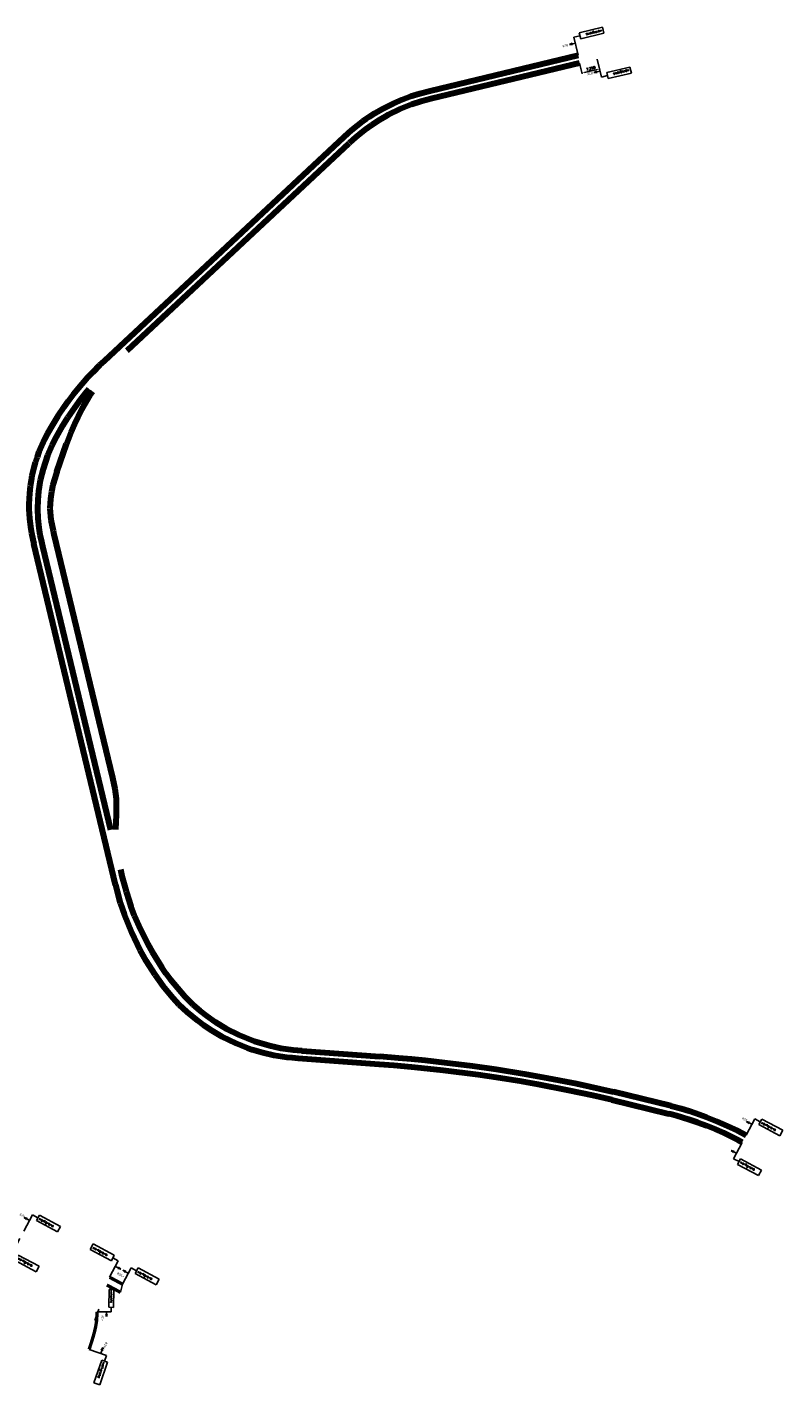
# Model space of a CAD drawing. Header units: millimetres. Extents: x 96940 to 101272, y 432237 to 434659.
# Tile 396 of 398: x 99589 to 99895, y 433711 to 434260. Entities that reach past the tile are written whole.
import ezdxf
from ezdxf.enums import TextEntityAlignment as Align

# ---------------------------------------------------------------- set-up
doc = ezdxf.new("R2010")
doc.units = ezdxf.units.MM
doc.layers.add('R_BN_T_N_Constructiecode_810', color=51, linetype='Continuous', plot=False)
doc.layers.add('R_BN_T_N_Constructiecode_815', color=71, linetype='Continuous', plot=False)
doc.layers.add('R_BN_T_N_Constructiecodes', color=7, linetype='Continuous')
doc.styles.add('ISO', font='iso.shx')
doc.styles.get("Standard").update_dxf_attribs({"font": 'romans.shx'})
doc.dimstyles.new('RET 1-500', dxfattribs={"dimtxt": 1, "dimasz": 1, "dimexe": 0.3, "dimexo": 0, "dimgap": 0.3, "dimtad": 1, "dimdec": 3, "dimzin": 1, "dimtxsty": 'Standard', "dimcen": 0, "dimclrd": 1, "dimclre": 1, "dimclrt": 7, "dimaunit": 2, "dimadec": 4, "dimazin": 0, "dimtfac": 1, "dimtdec": 3, "dimtofl": 0, "dimtmove": 0, "dimatfit": 0, "dimfxl": 1, "dimarcsym": 0})

# ---------------------------------------------------------------- blocks, each defined once
blk = doc.blocks.new('WG_RECHTS_BVN')
blk.add_hatch(color=1).paths.add_polyline_path([(-1.25, 5.31), (-1.25, 5), (-1.25, 4.69), (-2.5, 5)])
blk.add_hatch(color=1).paths.add_polyline_path([(-1.25, 5.31), (-1.25, 5), (-1.25, 4.69), (-2.5, 5)])
blk.add_hatch(color=1).paths.add_polyline_path([(-1.25, 5.31), (-1.25, 5), (-1.25, 4.69), (-2.5, 5)])
blk.add_hatch(color=1).paths.add_polyline_path([(-1.25, 5.31), (-1.25, 5), (-1.25, 4.69), (-2.5, 5)])
for p, q in [((0, 0), (0, 7.5)), ((0, 0), (0, 7.5)), ((0, 0), (0, 7.5)), ((0, 0), (0, 7.5)), ((0, 7.5), (2.5, 7.5)), ((0, 7.5), (2.5, 7.5)), ((0, 7.5), (2.5, 7.5)), ((0, 7.5), (2.5, 7.5)), ((12.17, 8.75), (2.5, 8.75)), ((2.5, 6.25), (2.5, 8.75)), ((12.17, 6.25), (2.5, 6.25)), ((12.17, 6.25), (12.17, 8.75)), ((-1.25, 5.31), (-2.5, 5)), ((-1.25, 5.31), (-2.5, 5)), ((-1.25, 5.31), (-2.5, 5)), ((-1.25, 5.31), (-2.5, 5)), ((-2.5, 5), (-1.25, 4.69)), ((-2.5, 5), (-1.25, 4.69)), ((-2.5, 5), (-1.25, 4.69)), ((-2.5, 5), (-1.25, 4.69)), ((-1.25, 5.31), (-1.25, 5)), ((-1.25, 5.31), (-1.25, 5)), ((-1.25, 5.31), (-1.25, 5)), ((-1.25, 5.31), (-1.25, 5)), ((-1.25, 5), (0, 5)), ((-1.25, 5), (0, 5)), ((-1.25, 5), (0, 5)), ((-1.25, 5), (0, 5)), ((-1.25, 5), (-1.25, 4.69)), ((-1.25, 5), (-1.25, 4.69)), ((-1.25, 5), (-1.25, 4.69)), ((-1.25, 5), (-1.25, 4.69))]:
    blk.add_line(p, q)
at = {"color": 1}
blk.add_text('werkgrens', height=1, dxfattribs=at).set_placement((3, 7.5), align=Align.MIDDLE_LEFT)
at = {"style": 'ISO'}
blk.add_attdef('CONSTR.CODE', text='', height=1, dxfattribs=at).set_placement((-10.07, 5), align=Align.MIDDLE_LEFT)
blk = doc.blocks.new('WG_RECHTS_OND')
blk.add_hatch(color=1).paths.add_polyline_path([(-1.25, -8.43), (-1.25, -8.12), (-1.25, -7.81), (-2.5, -8.12)])
blk.add_hatch(color=1).paths.add_polyline_path([(-1.25, -8.43), (-1.25, -8.12), (-1.25, -7.81), (-2.5, -8.12)])
blk.add_hatch(color=1).paths.add_polyline_path([(-1.25, -8.43), (-1.25, -8.12), (-1.25, -7.81), (-2.5, -8.12)])
blk.add_hatch(color=1).paths.add_polyline_path([(-1.25, -8.43), (-1.25, -8.12), (-1.25, -7.81), (-2.5, -8.12)])
for p, q in [((0, -3.12), (0, -10.62)), ((0, -3.12), (0, -10.62)), ((0, -3.12), (0, -10.62)), ((0, -3.12), (0, -10.62)), ((-2.5, -8.12), (-1.25, -7.81)), ((-2.5, -8.12), (-1.25, -7.81)), ((-2.5, -8.12), (-1.25, -7.81)), ((-2.5, -8.12), (-1.25, -7.81)), ((-1.25, -8.43), (-2.5, -8.12)), ((-1.25, -8.43), (-2.5, -8.12)), ((-1.25, -8.43), (-2.5, -8.12)), ((-1.25, -8.43), (-2.5, -8.12)), ((-1.25, -8.12), (-1.25, -7.81)), ((-1.25, -8.12), (-1.25, -7.81)), ((-1.25, -8.12), (-1.25, -7.81)), ((-1.25, -8.12), (-1.25, -7.81)), ((-1.25, -8.43), (-1.25, -8.12)), ((-1.25, -8.43), (-1.25, -8.12)), ((-1.25, -8.43), (-1.25, -8.12)), ((-1.25, -8.43), (-1.25, -8.12)), ((-1.25, -8.12), (0, -8.12)), ((-1.25, -8.12), (0, -8.12)), ((-1.25, -8.12), (0, -8.12)), ((-1.25, -8.12), (0, -8.12)), ((0, -10.62), (2.5, -10.62)), ((0, -10.62), (2.5, -10.62)), ((0, -10.62), (2.5, -10.62)), ((0, -10.62), (2.5, -10.62)), ((12.17, -9.37), (2.5, -9.37)), ((2.5, -9.37), (2.5, -11.87)), ((12.17, -9.37), (12.17, -11.87)), ((12.17, -11.87), (2.5, -11.87))]:
    blk.add_line(p, q)
at = {"color": 1}
blk.add_text('werkgrens', height=1, dxfattribs=at).set_placement((3, -10.46), align=Align.MIDDLE_LEFT)
at = {"style": 'ISO'}
blk.add_attdef('CONSTR.CODE', text='', height=1, dxfattribs=at).set_placement((-10.07, -8.12), align=Align.MIDDLE_LEFT)
blk = doc.blocks.new('WG_LINKS_BVN')
blk.add_hatch(color=1).paths.add_polyline_path([(1.25, 5.31), (1.25, 5), (1.25, 4.69), (2.5, 5)])
blk.add_hatch(color=1).paths.add_polyline_path([(1.25, 5.31), (1.25, 5), (1.25, 4.69), (2.5, 5)])
blk.add_hatch(color=1).paths.add_polyline_path([(1.25, 5.31), (1.25, 5), (1.25, 4.69), (2.5, 5)])
blk.add_hatch(color=1).paths.add_polyline_path([(1.25, 5.31), (1.25, 5), (1.25, 4.69), (2.5, 5)])
for p, q in [((-12.17, 8.75), (-2.5, 8.75)), ((-12.17, 6.25), (-12.17, 8.75)), ((-12.17, 6.25), (-2.5, 6.25)), ((-2.5, 6.25), (-2.5, 8.75)), ((0, 7.5), (-2.5, 7.5)), ((0, 7.5), (-2.5, 7.5)), ((0, 7.5), (-2.5, 7.5)), ((0, 7.5), (-2.5, 7.5)), ((0, 0), (0, 7.5)), ((0, 0), (0, 7.5)), ((0, 0), (0, 7.5)), ((0, 0), (0, 7.5)), ((1.25, 5), (0, 5)), ((1.25, 5), (0, 5)), ((1.25, 5), (0, 5)), ((1.25, 5), (0, 5)), ((1.25, 5.31), (1.25, 5)), ((1.25, 5.31), (1.25, 5)), ((1.25, 5.31), (1.25, 5)), ((1.25, 5.31), (1.25, 5)), ((1.25, 5.31), (2.5, 5)), ((1.25, 5.31), (2.5, 5)), ((1.25, 5.31), (2.5, 5)), ((1.25, 5.31), (2.5, 5)), ((2.5, 5), (1.25, 4.69)), ((2.5, 5), (1.25, 4.69)), ((2.5, 5), (1.25, 4.69)), ((2.5, 5), (1.25, 4.69)), ((1.25, 5), (1.25, 4.69)), ((1.25, 5), (1.25, 4.69)), ((1.25, 5), (1.25, 4.69)), ((1.25, 5), (1.25, 4.69))]:
    blk.add_line(p, q)
at = {"color": 1}
blk.add_text('werkgrens', height=1, dxfattribs=at).set_placement((-11.67, 7.5), align=Align.MIDDLE_LEFT)
at = {"style": 'ISO'}
blk.add_attdef('CONSTR.CODE', text='', height=1, dxfattribs=at).set_placement((3, 5), align=Align.MIDDLE_LEFT)
blk = doc.blocks.new('WG_LINKS_OND')
blk.add_hatch(color=1).paths.add_polyline_path([(1.25, -8.43), (1.25, -8.12), (1.25, -7.81), (2.5, -8.12)])
blk.add_hatch(color=1).paths.add_polyline_path([(1.25, -8.43), (1.25, -8.12), (1.25, -7.81), (2.5, -8.12)])
blk.add_hatch(color=1).paths.add_polyline_path([(1.25, -8.43), (1.25, -8.12), (1.25, -7.81), (2.5, -8.12)])
blk.add_hatch(color=1).paths.add_polyline_path([(1.25, -8.43), (1.25, -8.12), (1.25, -7.81), (2.5, -8.12)])
for p, q in [((0, -3.12), (0, -10.62)), ((0, -3.12), (0, -10.62)), ((0, -3.12), (0, -10.62)), ((0, -3.12), (0, -10.62)), ((-12.17, -9.37), (-2.5, -9.37)), ((-12.17, -9.37), (-12.17, -11.87)), ((-2.5, -9.37), (-2.5, -11.87)), ((0, -10.62), (-2.5, -10.62)), ((0, -10.62), (-2.5, -10.62)), ((0, -10.62), (-2.5, -10.62)), ((0, -10.62), (-2.5, -10.62)), ((1.25, -8.12), (0, -8.12)), ((1.25, -8.12), (0, -8.12)), ((1.25, -8.12), (0, -8.12)), ((1.25, -8.12), (0, -8.12)), ((2.5, -8.12), (1.25, -7.81)), ((2.5, -8.12), (1.25, -7.81)), ((2.5, -8.12), (1.25, -7.81)), ((2.5, -8.12), (1.25, -7.81)), ((1.25, -8.12), (1.25, -7.81)), ((1.25, -8.12), (1.25, -7.81)), ((1.25, -8.12), (1.25, -7.81)), ((1.25, -8.12), (1.25, -7.81)), ((1.25, -8.43), (1.25, -8.12)), ((1.25, -8.43), (1.25, -8.12)), ((1.25, -8.43), (1.25, -8.12)), ((1.25, -8.43), (1.25, -8.12)), ((1.25, -8.43), (2.5, -8.12)), ((1.25, -8.43), (2.5, -8.12)), ((1.25, -8.43), (2.5, -8.12)), ((1.25, -8.43), (2.5, -8.12)), ((-12.17, -11.87), (-2.5, -11.87))]:
    blk.add_line(p, q)
at = {"color": 1}
blk.add_text('werkgrens', height=1, dxfattribs=at).set_placement((-11.67, -10.46), align=Align.MIDDLE_LEFT)
at = {"style": 'ISO'}
blk.add_attdef('CONSTR.CODE', text='', height=1, dxfattribs=at).set_placement((3, -8.12), align=Align.MIDDLE_LEFT)
blk = doc.blocks.new('*D697')
at = {"layer": 'Defpoints', "color": 0, "transparency": 16777216}
for p in [(99812.66, 434245.87), (99819.76, 434247.57), (99820.72, 434243.57)]:
    blk.add_point(p, dxfattribs=at)
at = {"layer": 'R_BN_T_N_Constructiecode_815', "color": 1, "lineweight": -2, "transparency": 16777216}
for p, q in [((99812.66, 434245.87), (99813.69, 434241.58)), ((99814.59, 434242.1), (99819.74, 434243.34)), ((99819.76, 434247.57), (99820.79, 434243.28))]:
    blk.add_line(p, q, dxfattribs=at)
at = {"layer": 'R_BN_T_N_Constructiecode_815', "color": 1, "transparency": 16777216}
for points in [[(99819.7, 434243.5), (99819.78, 434243.18), (99820.72, 434243.57)], [(99814.55, 434242.27), (99814.63, 434241.94), (99813.62, 434241.87)]]:
    blk.add_solid(points, dxfattribs=at)
at = {"layer": 'R_BN_T_N_Constructiecode_815', "color": 7, "transparency": 16777216, "insert": (99817.22, 434243.66), "char_height": 1, "attachment_point": 5, "rotation": 13.4875}
blk.add_mtext('7,299', dxfattribs=at)

msp = doc.modelspace()

# ---------------------------------------------------------------- linework, layer by layer
at = {"layer": 'R_BN_T_N_Constructiecode_810', "color": 1, "lineweight": 140}
for p, q in [((99740.84815, 434231.22564), (99744.39544, 434232.54482)), ((99744.39544, 434232.54482), (99748.07318, 434233.6983)), ((99748.07318, 434233.6983), (99752.20054, 434234.76187)), ((99729.83338, 434225.68503), (99732.92842, 434227.48125)), ((99732.92842, 434227.48125), (99737.51074, 434229.7884)), ((99739.90911, 434227.24864), (99735.25086, 434224.98415)), ((99737.51074, 434229.7884), (99740.84815, 434231.22564)), ((99744.67426, 434229.1455), (99739.90911, 434227.24864)), ((99748.47286, 434230.37768), (99744.67426, 434229.1455)), ((99753.0507, 434231.57219), (99748.47286, 434230.37768)), ((99722.87915, 434220.8443), (99724.94277, 434222.40743)), ((99724.94277, 434222.40743), (99726.36364, 434223.41902)), ((99726.36364, 434223.41902), (99727.51707, 434224.20355)), ((99727.51707, 434224.20355), (99729.83338, 434225.68503)), ((99731.6157, 434222.90566), (99728.48592, 434220.87306)), ((99734.11967, 434224.36809), (99731.6157, 434222.90566)), ((99735.25086, 434224.98415), (99734.11967, 434224.36809)), ((99717.27219, 434215.98117), (99719.11159, 434217.67423)), ((99719.11159, 434217.67423), (99720.38772, 434218.79672)), ((99720.38772, 434218.79672), (99722.87915, 434220.8443)), ((99721.98727, 434215.81377), (99720.93294, 434214.87054)), ((99724.26827, 434217.73143), (99721.98727, 434215.81377)), ((99726.13071, 434219.17967), (99724.26827, 434217.73143)), ((99728.48592, 434220.87306), (99726.13071, 434219.17967)), ((99720.93294, 434214.87054), (99719.43011, 434213.54956)), ((99618.47144, 434123.67934), (99615.72403, 434120.93565)), ((99620.26249, 434125.37374), (99618.47144, 434123.67934)), ((99613.60195, 434118.77216), (99609.74304, 434114.25503)), ((99615.72403, 434120.93565), (99613.60195, 434118.77216)), ((99607.81737, 434111.86323), (99605.77256, 434109.17233)), ((99609.74304, 434114.25503), (99607.81737, 434111.86323)), ((99610.70036, 434109.7637), (99613.32711, 434113.06669)), ((99614.53714, 434111.59463), (99611.68383, 434106.78834)), ((99613.32711, 434113.06669), (99614.21665, 434114.10814)), ((99615.54338, 434113.11037), (99614.53714, 434111.59463)), ((99604.08784, 434106.82515), (99601.55792, 434103.04845)), ((99605.77256, 434109.17233), (99604.08784, 434106.82515)), ((99605.58878, 434102.52697), (99608.40306, 434106.65682)), ((99608.40306, 434106.65682), (99610.70036, 434109.7637)), ((99611.68383, 434106.78834), (99611.12009, 434105.75184)), ((99601.55792, 434103.04845), (99598.70455, 434098.35863)), ((99603.54507, 434099.26502), (99605.58878, 434102.52697)), ((99611.12009, 434105.75184), (99608.2551, 434099.90147)), ((99597.2441, 434095.74587), (99596.18834, 434093.73017)), ((99598.70455, 434098.35863), (99597.2441, 434095.74587)), ((99600.97657, 434094.7843), (99603.54507, 434099.26502)), ((99606.79029, 434096.4194), (99605.96771, 434094.26279)), ((99608.2551, 434099.90147), (99606.79029, 434096.4194)), ((99596.18834, 434093.73017), (99593.9105, 434088.59601)), ((99597.47193, 434087.24734), (99599.25464, 434091.41631)), ((99599.25464, 434091.41631), (99600.97657, 434094.7843)), ((99605.96771, 434094.26279), (99605.05885, 434091.84477)), ((99592.43334, 434084.32654), (99591.99574, 434082.81806)), ((99593.22834, 434086.52782), (99592.43334, 434084.32654)), ((99593.9105, 434088.59601), (99593.22834, 434086.52782)), ((99595.68729, 434081.84076), (99597.47193, 434087.24734)), ((99591.09072, 434079.07355), (99590.71251, 434077.08764)), ((99591.99574, 434082.81806), (99591.09072, 434079.07355)), ((99594.5992, 434077.2331), (99595.68729, 434081.84076)), ((99601.19332, 434080.50104), (99600.30597, 434077.85823)), ((99590.35743, 434074.76602), (99590.03824, 434071.80479)), ((99590.71251, 434077.08764), (99590.35743, 434074.76602)), ((99593.90333, 434072.77435), (99594.5992, 434077.2331)), ((99599.53942, 434075.257), (99598.92467, 434072.49156)), ((99600.30597, 434077.85823), (99599.53942, 434075.257)), ((99590.03824, 434071.80479), (99589.83766, 434067.52853)), ((99589.83766, 434067.52853), (99589.8509, 434065.42956)), ((99593.49181, 434065.63833), (99593.59576, 434069.29042)), ((99593.59576, 434069.29042), (99593.90333, 434072.77435)), ((99598.52853, 434069.61711), (99598.37261, 434065.78373)), ((99598.92467, 434072.49156), (99598.52853, 434069.61711)), ((99589.8509, 434065.42956), (99590.05325, 434061.73164)), ((99593.62937, 434061.69588), (99593.49181, 434065.63833)), ((99598.37261, 434065.78373), (99598.75266, 434061.11259)), ((99590.05325, 434061.73164), (99590.44561, 434058.31151)), ((99590.44561, 434058.31151), (99590.8749, 434055.72917)), ((99594.01166, 434057.87613), (99593.62937, 434061.69588)), ((99594.45225, 434055.06497), (99594.01166, 434057.87613)), ((99598.75266, 434061.11259), (99599.62311, 434056.69881)), ((99599.62311, 434056.69881), (99599.96831, 434055.23908)), ((99590.8749, 434055.72917), (99591.41978, 434053.14209)), ((99591.41978, 434053.14209), (99591.83319, 434051.38579)), ((99595.03409, 434052.23375), (99594.45225, 434055.06497)), ((99595.49098, 434050.28665), (99595.03409, 434052.23375)), ((99623.63158, 433956.70351), (99624.59852, 433952.30916)), ((99624.59852, 433952.30916), (99624.91745, 433950.33496)), ((99624.91745, 433950.33496), (99625.12954, 433948.22989)), ((99625.12954, 433948.22989), (99625.17171, 433947.48434)), ((99625.17171, 433947.48434), (99625.21684, 433945.7318)), ((99625.21684, 433945.7318), (99625.13992, 433941.73284)), ((99627.49761, 433917.00869), (99628.22247, 433914.10512)), ((99628.22247, 433914.10512), (99628.74757, 433912.17747)), ((99625.63825, 433910.72003), (99624.95883, 433913.44821)), ((99626.96558, 433906.06657), (99625.63825, 433910.72003)), ((99628.74757, 433912.17747), (99629.17576, 433910.69808)), ((99629.17576, 433910.69808), (99630.3526, 433906.97333)), ((99628.49828, 433901.47695), (99626.96558, 433906.06657)), ((99630.3526, 433906.97333), (99631.13836, 433904.70987)), ((99631.13836, 433904.70987), (99632.49906, 433901.11629)), ((99631.4377, 433894.13575), (99628.49828, 433901.47695)), ((99632.49906, 433901.11629), (99634.9603, 433895.40424)), ((99634.8801, 433887.06876), (99631.4377, 433894.13575)), ((99634.9603, 433895.40424), (99637.93869, 433889.45664)), ((99637.34885, 433882.68114), (99634.8801, 433887.06876)), ((99637.93869, 433889.45664), (99639.6919, 433886.32197)), ((99639.6919, 433886.32197), (99643.61302, 433880.05322)), ((99640.90693, 433877.08216), (99637.34885, 433882.68114)), ((99644.20649, 433872.48531), (99640.90693, 433877.08216)), ((99643.61302, 433880.05322), (99645.30381, 433877.60918)), ((99645.30381, 433877.60918), (99647.03463, 433875.24294)), ((99647.03463, 433875.24294), (99652.92703, 433868.24735)), ((99648.13211, 433867.693), (99644.20649, 433872.48531)), ((99650.70561, 433864.95035), (99648.13211, 433867.693)), ((99653.85219, 433861.94759), (99650.70561, 433864.95035)), ((99652.92703, 433868.24735), (99656.16969, 433865.06817)), ((99656.16969, 433865.06817), (99659.00671, 433862.59458)), ((99658.13037, 433858.38398), (99653.85219, 433861.94759)), ((99659.00671, 433862.59458), (99661.79831, 433860.4028)), ((99661.79831, 433860.4028), (99665.16359, 433858.04217)), ((99660.49677, 433856.63455), (99658.13037, 433858.38398)), ((99663.93758, 433854.33853), (99660.49677, 433856.63455)), ((99668.03172, 433851.95051), (99663.93758, 433854.33853)), ((99665.16359, 433858.04217), (99669.74964, 433855.26165)), ((99669.74964, 433855.26165), (99674.45842, 433852.86901)), ((99673.67804, 433849.20185), (99668.03172, 433851.95051)), ((99678.29169, 433847.37761), (99673.67804, 433849.20185)), ((99674.45842, 433852.86901), (99681.09496, 433850.19827)), ((99681.09496, 433850.19827), (99687.2341, 433848.38504)), ((99687.2341, 433848.38504), (99691.79271, 433847.41655)), ((99680.19173, 433846.72868), (99678.29169, 433847.37761)), ((99684.4606, 433845.47718), (99680.19173, 433846.72868)), ((99688.91047, 433844.4641), (99684.4606, 433845.47718)), ((99690.72081, 433844.13416), (99688.91047, 433844.4641)), ((99694.19613, 433843.63073), (99690.72081, 433844.13416)), ((99691.79271, 433847.41655), (99696.80717, 433846.70529)), ((99696.4321, 433843.39563), (99694.19613, 433843.63073)), ((99698.79551, 433843.20701), (99696.4321, 433843.39563)), ((99696.80717, 433846.70529), (99700.31534, 433846.40477)), ((99849.4656, 433820.67569), (99848.74494, 433820.86103)), ((99851.98152, 433819.99396), (99849.4656, 433820.67569)), ((99849.55766, 433824.05939), (99853.81541, 433822.90202)), ((99853.81541, 433822.90202), (99856.93333, 433821.95736)), ((99856.93333, 433821.95736), (99859.58477, 433821.0879)), ((99859.58477, 433821.0879), (99864.05784, 433819.47954)), ((99856.69689, 433818.5684), (99851.98152, 433819.99396)), ((99860.42143, 433817.30236), (99856.69689, 433818.5684)), ((99864.2051, 433815.88536), (99860.42143, 433817.30236)), ((99864.05784, 433819.47954), (99868.11216, 433817.86314)), ((99867.74702, 433814.43524), (99864.2051, 433815.88536)), ((99868.11216, 433817.86314), (99872.43082, 433815.96845)), ((99872.43082, 433815.96845), (99876.50576, 433814.00964)), ((99870.86813, 433813.05473), (99867.74702, 433814.43524)), ((99874.12662, 433811.50695), (99870.86813, 433813.05473)), ((99876.84144, 433810.13124), (99874.12662, 433811.50695)), ((99876.50576, 433814.00964), (99880.04821, 433812.16718)), ((99878.50222, 433809.25174), (99876.84144, 433810.13124))]:
    msp.add_line(p, q, dxfattribs=at)
at = {"layer": 'R_BN_T_N_Constructiecode_810', "color": 1, "lineweight": 140, "const_width": 1.35}
msp.add_lwpolyline([(99614.2138, 433725.51434), (99615.09734, 433728.18099), (99615.8597, 433730.71085), (99616.38384, 433732.61449), (99616.83383, 433734.52838), (99617.19549, 433736.73766), (99617.4725, 433740.72758)], dxfattribs=at)
at = {"layer": 'R_BN_T_N_Constructiecode_815', "lineweight": 140}
for p, q in [((99752.20068, 434234.7619), (99812.13094, 434249.13609)), ((99812.65902, 434245.86916), (99753.0507, 434231.57219)), ((99717.27219, 434215.98117), (99620.26249, 434125.37374)), ((99629.66853, 434129.64352), (99719.43011, 434213.54956)), ((99601.19332, 434080.50104), (99605.01159, 434091.86109)), ((99624.91022, 433913.43654), (99591.83319, 434051.38579)), ((99599.96831, 434055.23908), (99623.72881, 433956.72686)), ((99623.01085, 433935.69187), (99595.49098, 434050.28665)), ((99625.13992, 433941.73284), (99624.93785, 433935.89183)), ((99626.86443, 433919.64532), (99627.49761, 433917.00869)), ((99731.62831, 433840.75824), (99698.79551, 433843.20701)), ((99700.30861, 433846.31262), (99731.86511, 433843.99961)), ((99731.8724, 433844.09934), (99739.41971, 433843.50101)), ((99739.41971, 433843.50101), (99744.61733, 433843.03426)), ((99744.61733, 433843.03426), (99750.16421, 433842.48681)), ((99750.16421, 433842.48681), (99757.94859, 433841.63234)), ((99737.515, 433840.34964), (99731.63195, 433840.80811)), ((99744.6995, 433839.71182), (99737.515, 433840.34964)), ((99748.52394, 433839.33727), (99744.6995, 433839.71182)), ((99757.49134, 433838.36327), (99748.52394, 433839.33727)), ((99771.56594, 433836.56247), (99757.49134, 433838.36327)), ((99757.94859, 433841.63234), (99769.34102, 433840.19959)), ((99769.34102, 433840.19959), (99778.89913, 433838.82947)), ((99778.89913, 433838.82947), (99790.40498, 433836.97519)), ((99790.40498, 433836.97519), (99799.97465, 433835.26097)), ((99778.93446, 433835.48627), (99771.56594, 433836.56247)), ((99789.27563, 433833.82009), (99778.93446, 433835.48627)), ((99795.84156, 433832.66712), (99789.27563, 433833.82009)), ((99808.14347, 433830.30641), (99795.84156, 433832.66712)), ((99799.97465, 433835.26097), (99811.41, 433833.10025)), ((99811.41, 433833.10025), (99826.42623, 433829.69828)), ((99818.01184, 433828.22195), (99808.14347, 433830.30641)), ((99825.67595, 433826.48471), (99818.01184, 433828.22195)), ((99825.6765, 433826.48458), (99848.74494, 433820.86103)), ((99849.55766, 433824.05939), (99826.42678, 433829.69815))]:
    msp.add_line(p, q, dxfattribs=at)
at = {"layer": 'R_BN_T_N_Constructiecode_815', "lineweight": 140, "const_width": 1.35}
for points in [[(99627.6763, 433751.90393), (99622.47226, 433754.6917)], [(99621.37685, 433751.53483), (99626.89015, 433748.58139)]]:
    msp.add_lwpolyline(points, dxfattribs=at)
at = {"layer": 'R_BN_T_N_Constructiecodes', "color": 0, "linetype": 'ByBlock'}
for p, q in [((99627.6763, 433751.90393), (99626.89015, 433748.58139)), ((99618.08596, 433741.70684), (99616.52936, 433737.22237))]:
    msp.add_line(p, q, dxfattribs=at)

# ---------------------------------------------------------------- block references
for name, p, rotation in [('WG_LINKS_OND', (99812.85916, 434246.09993), 193.4875641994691), ('WG_LINKS_BVN', (99819.75694, 434247.57158), 193.4875302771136)]:
    msp.add_blockref(name, p, dxfattribs=dict(at, rotation=rotation)).add_auto_attribs({'CONSTR.CODE': '826'})
ref = msp.add_blockref('WG_RECHTS_BVN', (99880.04821, 433812.16718), dxfattribs=dict(at, rotation=331.8296116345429))
ref.add_attrib('CONSTR.CODE', '826', dxfattribs={"layer": '0', "height": 1, "rotation": 331.8296116, "style": 'ISO'}).set_placement((99878.38334, 433819.19954), align=Align.MIDDLE_LEFT)
for name, p, rotation in [('WG_RECHTS_OND', (99879.97645, 433812.00459), 331.8297547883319), ('WG_RECHTS_OND', (99587.68629, 433773.1237), 331.8297547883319), ('WG_RECHTS_BVN', (99627.6763, 433751.90393), 331.8296116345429)]:
    msp.add_blockref(name, p, dxfattribs=dict(at, rotation=rotation))
ref = msp.add_blockref('WG_RECHTS_BVN', (99587.75805, 433773.28629), dxfattribs=dict(at, rotation=331.8296116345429))
ref.add_attrib('CONSTR.CODE', '826', dxfattribs={"layer": '0', "height": 1, "rotation": 331.8296116, "style": 'ISO'}).set_placement((99586.09318, 433780.31865), align=Align.MIDDLE_LEFT)
ref = msp.add_blockref('WG_LINKS_BVN', (99622.47226, 433754.6917), dxfattribs=dict(at, rotation=331.8223086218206))
ref.add_attrib('CONSTR.CODE', '826*', dxfattribs={"layer": '0', "height": 1, "rotation": 331.8223086, "style": 'ISO'}).set_placement((99625.53933, 433756.35847), align=Align.MIDDLE_LEFT)
ref = msp.add_blockref('WG_LINKS_BVN', (99617.52618, 433740.72672), dxfattribs=dict(at, xscale=0.7500000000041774, yscale=0.7500000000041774, zscale=0.7500000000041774, rotation=269.079667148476))
ref.add_attrib('CONSTR.CODE', '826*', dxfattribs={"layer": '0', "height": 0.75, "rotation": 269.0796671, "style": 'ISO'}).set_placement((99619.69096, 433739.25437), align=Align.MIDDLE_LEFT)
ref = msp.add_blockref('WG_RECHTS_BVN', (99614.2138, 433725.51432), dxfattribs=dict(at, rotation=250.8636240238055))
ref.add_attrib('CONSTR.CODE', '826*', dxfattribs={"layer": '0', "height": 1, "rotation": 250.863624, "style": 'ISO'}).set_placement((99621.19342, 433728.41495), align=Align.MIDDLE_LEFT)

# ---------------------------------------------------------------- dimensions: what is measured, and where the dimension line sits
at = {"layer": 'R_BN_T_N_Constructiecode_815'}
dim = msp.add_linear_dim(base=(99820.71576, 434243.57396), p1=(99812.65902, 434245.86916), p2=(99819.75694, 434247.57158), angle=13.4875303, dimstyle='RET 1-500', override={"dimzin": 0}, dxfattribs=at)
dim.commit()
dim.dimension.update_dxf_attribs({"geometry": '*D697', "text_midpoint": (99817.43203, 434242.78636), "dimtype": 161})

doc.saveas('drawing.dxf')
